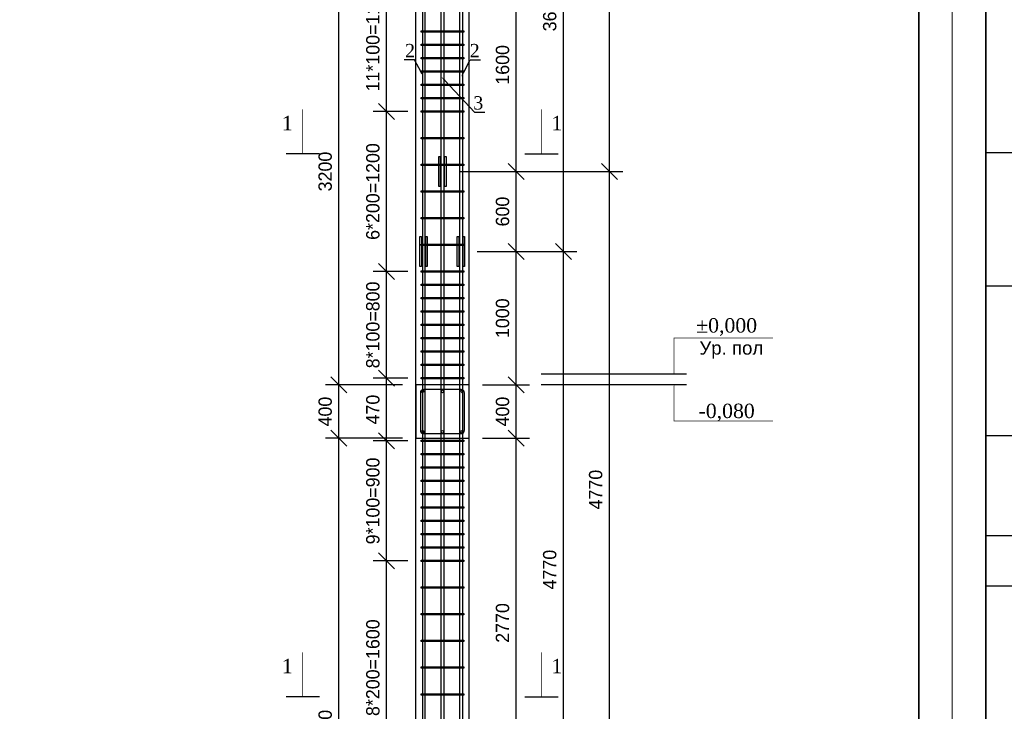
# Model space of a CAD drawing. Header units: millimetres. Extents: x -33345 to 4712671, y -3392 to 121473.
# Tile 456 of 656: x 2321066 to 2335831, y 55120 to 65492. Entities that reach past the tile are written whole.
import ezdxf
from ezdxf import colors
from ezdxf.entities.mleader import LeaderData, LeaderLine
from ezdxf.math import Vec2, Vec3

# ---------------------------------------------------------------- set-up
doc = ezdxf.new("R2010")
doc.units = ezdxf.units.MM
doc.layers.add('ACO-текст', color=7, linetype='Continuous', lineweight=20)
doc.styles.add('ISO', font='isocpeui.ttf')
doc.styles.add('ISOCTEUR', font='isocpeui.ttf')
doc.styles.add('RUSS', font='RUSS.shx', dxfattribs={"width": 0.8, "oblique": 15, "height": 250})
doc.styles.add('simp 0', font='isocpeui.ttf')
doc.styles.add('SIMPLEX350', font='times.ttf', dxfattribs={"height": 350})
doc.styles.get("Standard").update_dxf_attribs({"font": 'arial.ttf'})
doc.styles.add('WMF-Times New Roman2', font='times.ttf')
doc.styles.add('X-U-RW-01$0$StyleROMANS', font='GOTHIC.TTF')
doc.dimstyles.new('ISO-100', dxfattribs={"dimtxt": 200, "dimasz": 120, "dimexe": 100, "dimexo": 100, "dimgap": 50, "dimtad": 1, "dimdec": 0, "dimtxsty": 'ISOCTEUR', "dimblk": 'OBLIQUE', "dimcen": 0, "dimdle": 100, "dimclrd": 256, "dimadec": 0, "dimazin": 0, "dimtfac": 1, "dimtdec": 0, "dimtmove": 0, "dimatfit": 3, "dimfxl": 1, "dimarcsym": 0})

# ---------------------------------------------------------------- blocks, each defined once
blk = doc.blocks.new('Qwet')
at = {"lineweight": 20}
blk.add_lwpolyline([(350715, -737612), (410115, -737612), (410115, -695612), (350715, -695612)], close=True, dxfattribs=at)
at = {"lineweight": 35}
blk.add_lwpolyline([(352715, -737112), (409615, -737112), (409615, -696112), (352715, -696112)], close=True, dxfattribs=at)
blk = doc.blocks.new('_Oblique')
at = {"color": 0, "linetype": 'ByBlock', "lineweight": -2}
blk.add_line((-0.5, -0.5), (0.5, 0.5), dxfattribs=at)
blk = doc.blocks.new('*D508')
at = {"lineweight": -2, "transparency": 16777216}
blk.add_line((2201687.7, 1405219.5), (2201687.7, 1408189.4), dxfattribs=at)
at = {"color": 0, "lineweight": -2, "transparency": 16777216}
for p, q in [((2201433.6, 1408089.4), (2201787.7, 1408089.4)), ((2201433.6, 1405319.5), (2201787.7, 1405319.5))]:
    blk.add_line(p, q, dxfattribs=at)
at = {"layer": 'Defpoints', "color": 0, "lineweight": 0, "transparency": 16777216}
for p in [(2201333.6, 1408089.4), (2201687.7, 1408089.4), (2201333.6, 1405319.5)]:
    blk.add_point(p, dxfattribs=at)
at = {"lineweight": -2, "transparency": 16777216, "xscale": 120, "yscale": 120, "zscale": 120}
for p, rotation in [((2201687.7, 1408089.4), 90), ((2201687.7, 1405319.5), 270)]:
    blk.add_blockref('_Oblique', p, dxfattribs=dict(at, rotation=rotation))
at = {"color": 0, "transparency": 16777216, "insert": (2201585.2, 1406704.5), "char_height": 100, "attachment_point": 5, "rotation": 90, "style": 'X-U-RW-01$0$StyleROMANS'}
blk.add_mtext('2770', dxfattribs=at)
blk = doc.blocks.new('*D509')
at = {"lineweight": -2, "transparency": 16777216}
blk.add_line((2201687.7, 1409389.4), (2201687.7, 1410189.4), dxfattribs=at)
at = {"color": 0, "lineweight": -2, "transparency": 16777216}
for p, q in [((2201433.6, 1410089.4), (2201787.7, 1410089.4)), ((2201394.5, 1409489.4), (2201787.7, 1409489.4))]:
    blk.add_line(p, q, dxfattribs=at)
at = {"layer": 'Defpoints', "color": 0, "lineweight": 0, "transparency": 16777216}
for p in [(2201333.6, 1410089.4), (2201687.7, 1410089.4), (2201294.5, 1409489.4)]:
    blk.add_point(p, dxfattribs=at)
at = {"lineweight": -2, "transparency": 16777216, "xscale": 120, "yscale": 120, "zscale": 120}
for p, rotation in [((2201687.7, 1410089.4), 90), ((2201687.7, 1409489.4), 270)]:
    blk.add_blockref('_Oblique', p, dxfattribs=dict(at, rotation=rotation))
at = {"color": 0, "transparency": 16777216, "insert": (2201585.2, 1409789.4), "char_height": 100, "attachment_point": 5, "rotation": 90, "style": 'X-U-RW-01$0$StyleROMANS'}
blk.add_mtext('600', dxfattribs=at)
blk = doc.blocks.new('*D510')
at = {"lineweight": -2, "transparency": 16777216}
blk.add_line((2201687.7, 1409989.4), (2201687.7, 1411789.3), dxfattribs=at)
at = {"color": 0, "lineweight": -2, "transparency": 16777216}
for p, q in [((2201595.7, 1411689.3), (2201787.7, 1411689.3)), ((2201433.6, 1410089.4), (2201787.7, 1410089.4))]:
    blk.add_line(p, q, dxfattribs=at)
at = {"layer": 'Defpoints', "color": 0, "lineweight": 0, "transparency": 16777216}
for p in [(2201495.7, 1411689.3), (2201687.7, 1411689.3), (2201333.6, 1410089.4)]:
    blk.add_point(p, dxfattribs=at)
at = {"lineweight": -2, "transparency": 16777216, "xscale": 120, "yscale": 120, "zscale": 120}
for p, rotation in [((2201687.7, 1411689.3), 90), ((2201687.7, 1410089.4), 270)]:
    blk.add_blockref('_Oblique', p, dxfattribs=dict(at, rotation=rotation))
at = {"color": 0, "transparency": 16777216, "insert": (2201585.2, 1410889.3), "char_height": 100, "attachment_point": 5, "rotation": 90, "style": 'X-U-RW-01$0$StyleROMANS'}
blk.add_mtext('1600', dxfattribs=at)
blk = doc.blocks.new('*D511')
at = {"lineweight": -2, "transparency": 16777216}
blk.add_line((2200357.9, 1403619.4), (2200357.9, 1408189.4), dxfattribs=at)
at = {"color": 0, "lineweight": -2, "transparency": 16777216}
for p, q in [((2200833.6, 1408089.4), (2200257.9, 1408089.4)), ((2200533.6, 1403719.4), (2200257.9, 1403719.4))]:
    blk.add_line(p, q, dxfattribs=at)
at = {"layer": 'Defpoints', "color": 0, "lineweight": 0, "transparency": 16777216}
for p in [(2200357.9, 1408089.4), (2200933.6, 1408089.4), (2200633.6, 1403719.4)]:
    blk.add_point(p, dxfattribs=at)
at = {"lineweight": -2, "transparency": 16777216, "xscale": 120, "yscale": 120, "zscale": 120}
for p, rotation in [((2200357.9, 1408089.4), 90), ((2200357.9, 1403719.4), 270)]:
    blk.add_blockref('_Oblique', p, dxfattribs=dict(at, rotation=rotation))
at = {"color": 0, "transparency": 16777216, "insert": (2200255.4, 1405904.4), "char_height": 100, "attachment_point": 5, "rotation": 90, "style": 'X-U-RW-01$0$StyleROMANS'}
blk.add_mtext('4370', dxfattribs=at)
blk = doc.blocks.new('*D512')
at = {"lineweight": -2, "transparency": 16777216}
blk.add_line((2200357.9, 1407989.4), (2200357.9, 1408589.4), dxfattribs=at)
at = {"color": 0, "lineweight": -2, "transparency": 16777216}
for p, q in [((2200833.6, 1408489.4), (2200257.9, 1408489.4)), ((2200833.6, 1408089.4), (2200257.9, 1408089.4))]:
    blk.add_line(p, q, dxfattribs=at)
at = {"layer": 'Defpoints', "color": 0, "lineweight": 0, "transparency": 16777216}
for p in [(2200357.9, 1408489.4), (2200933.6, 1408489.4), (2200933.6, 1408089.4)]:
    blk.add_point(p, dxfattribs=at)
at = {"lineweight": -2, "transparency": 16777216, "xscale": 120, "yscale": 120, "zscale": 120}
for p, rotation in [((2200357.9, 1408489.4), 90), ((2200357.9, 1408089.4), 270)]:
    blk.add_blockref('_Oblique', p, dxfattribs=dict(at, rotation=rotation))
at = {"color": 0, "transparency": 16777216, "insert": (2200255.4, 1408289.4), "char_height": 100, "attachment_point": 5, "rotation": 90, "style": 'X-U-RW-01$0$StyleROMANS'}
blk.add_mtext('400', dxfattribs=at)
blk = doc.blocks.new('*D513')
at = {"lineweight": -2, "transparency": 16777216}
blk.add_line((2200357.9, 1408389.4), (2200357.9, 1411789.4), dxfattribs=at)
at = {"color": 0, "lineweight": -2, "transparency": 16777216}
for p, q in [((2200833.6, 1411689.4), (2200257.9, 1411689.4)), ((2200833.6, 1408489.4), (2200257.9, 1408489.4))]:
    blk.add_line(p, q, dxfattribs=at)
at = {"layer": 'Defpoints', "color": 0, "lineweight": 0, "transparency": 16777216}
for p in [(2200357.9, 1411689.4), (2200933.6, 1411689.4), (2200933.6, 1408489.4)]:
    blk.add_point(p, dxfattribs=at)
at = {"lineweight": -2, "transparency": 16777216, "xscale": 120, "yscale": 120, "zscale": 120}
for p, rotation in [((2200357.9, 1411689.4), 90), ((2200357.9, 1408489.4), 270)]:
    blk.add_blockref('_Oblique', p, dxfattribs=dict(at, rotation=rotation))
at = {"color": 0, "transparency": 16777216, "insert": (2200255.4, 1410089.4), "char_height": 100, "attachment_point": 5, "rotation": 90, "style": 'X-U-RW-01$0$StyleROMANS'}
blk.add_mtext('3200', dxfattribs=at)
blk = doc.blocks.new('*D289')
at = {"lineweight": -2, "transparency": 16777216}
blk.add_line((2200715.4, 1405469.4), (2200715.4, 1407269.4), dxfattribs=at)
at = {"color": 0, "lineweight": -2, "transparency": 16777216}
for p, q in [((2200873.6, 1407169.4), (2200615.4, 1407169.4)), ((2200873.6, 1405569.4), (2200615.4, 1405569.4))]:
    blk.add_line(p, q, dxfattribs=at)
at = {"layer": 'Defpoints', "color": 0, "lineweight": 30, "transparency": 16777216}
for p in [(2200715.4, 1407169.4), (2200973.6, 1407169.4), (2200973.6, 1405569.4)]:
    blk.add_point(p, dxfattribs=at)
at = {"lineweight": -2, "transparency": 16777216, "xscale": 120, "yscale": 120, "zscale": 120}
for p, rotation in [((2200715.4, 1407169.4), 90), ((2200715.4, 1405569.4), 270)]:
    blk.add_blockref('_Oblique', p, dxfattribs=dict(at, rotation=rotation))
at = {"color": 0, "transparency": 16777216, "insert": (2200612.9, 1406369.4), "char_height": 100, "attachment_point": 5, "rotation": 90, "style": 'X-U-RW-01$0$StyleROMANS'}
blk.add_mtext('8*200=1600', dxfattribs=at)
blk = doc.blocks.new('*D290')
at = {"lineweight": -2, "transparency": 16777216}
blk.add_line((2200715.4, 1407069.4), (2200715.4, 1408169.4), dxfattribs=at)
at = {"color": 0, "lineweight": -2, "transparency": 16777216}
for p, q in [((2200873.6, 1408069.4), (2200615.4, 1408069.4)), ((2200873.6, 1407169.4), (2200615.4, 1407169.4))]:
    blk.add_line(p, q, dxfattribs=at)
at = {"layer": 'Defpoints', "color": 0, "lineweight": 30, "transparency": 16777216}
for p in [(2200715.4, 1408069.4), (2200973.6, 1408069.4), (2200973.6, 1407169.4)]:
    blk.add_point(p, dxfattribs=at)
at = {"lineweight": -2, "transparency": 16777216, "xscale": 120, "yscale": 120, "zscale": 120}
for p, rotation in [((2200715.4, 1408069.4), 90), ((2200715.4, 1407169.4), 270)]:
    blk.add_blockref('_Oblique', p, dxfattribs=dict(at, rotation=rotation))
at = {"color": 0, "transparency": 16777216, "insert": (2200612.9, 1407619.4), "char_height": 100, "attachment_point": 5, "rotation": 90, "style": 'X-U-RW-01$0$StyleROMANS'}
blk.add_mtext('9*100=900', dxfattribs=at)
blk = doc.blocks.new('*D522')
at = {"lineweight": -2, "transparency": 16777216}
blk.add_line((2201687.7, 1407989.4), (2201687.7, 1408589.4), dxfattribs=at)
at = {"color": 0, "lineweight": -2, "transparency": 16777216}
for p, q in [((2201433.6, 1408489.4), (2201787.7, 1408489.4)), ((2201433.6, 1408089.4), (2201787.7, 1408089.4))]:
    blk.add_line(p, q, dxfattribs=at)
at = {"layer": 'Defpoints', "color": 0, "lineweight": 0, "transparency": 16777216}
for p in [(2201333.6, 1408489.4), (2201687.7, 1408489.4), (2201333.6, 1408089.4)]:
    blk.add_point(p, dxfattribs=at)
at = {"lineweight": -2, "transparency": 16777216, "xscale": 120, "yscale": 120, "zscale": 120}
for p, rotation in [((2201687.7, 1408489.4), 90), ((2201687.7, 1408089.4), 270)]:
    blk.add_blockref('_Oblique', p, dxfattribs=dict(at, rotation=rotation))
at = {"color": 0, "transparency": 16777216, "insert": (2201585.2, 1408289.4), "char_height": 100, "attachment_point": 5, "rotation": 90, "style": 'X-U-RW-01$0$StyleROMANS'}
blk.add_mtext('400', dxfattribs=at)
blk = doc.blocks.new('*D523')
at = {"lineweight": -2, "transparency": 16777216}
blk.add_line((2201687.7, 1408389.4), (2201687.7, 1409589.4), dxfattribs=at)
at = {"color": 0, "lineweight": -2, "transparency": 16777216}
for p, q in [((2201433.6, 1409489.4), (2201787.7, 1409489.4)), ((2201433.6, 1408489.4), (2201787.7, 1408489.4))]:
    blk.add_line(p, q, dxfattribs=at)
at = {"layer": 'Defpoints', "color": 0, "lineweight": 0, "transparency": 16777216}
for p in [(2201333.6, 1409489.4), (2201687.7, 1409489.4), (2201333.6, 1408489.4)]:
    blk.add_point(p, dxfattribs=at)
at = {"lineweight": -2, "transparency": 16777216, "xscale": 120, "yscale": 120, "zscale": 120}
for p, rotation in [((2201687.7, 1409489.4), 90), ((2201687.7, 1408489.4), 270)]:
    blk.add_blockref('_Oblique', p, dxfattribs=dict(at, rotation=rotation))
at = {"color": 0, "transparency": 16777216, "insert": (2201585.2, 1408989.4), "char_height": 100, "attachment_point": 5, "rotation": 90, "style": 'X-U-RW-01$0$StyleROMANS'}
blk.add_mtext('1000', dxfattribs=at)
blk = doc.blocks.new('*D524')
at = {"lineweight": -2, "transparency": 16777216}
blk.add_line((2200715.4, 1407969.4), (2200715.4, 1408639.4), dxfattribs=at)
at = {"color": 0, "lineweight": -2, "transparency": 16777216}
for p, q in [((2200873.6, 1408539.4), (2200615.4, 1408539.4)), ((2200873.6, 1408069.4), (2200615.4, 1408069.4))]:
    blk.add_line(p, q, dxfattribs=at)
at = {"layer": 'Defpoints', "color": 0, "lineweight": 0, "transparency": 16777216}
for p in [(2200715.4, 1408539.4), (2200973.6, 1408539.4), (2200973.6, 1408069.4)]:
    blk.add_point(p, dxfattribs=at)
at = {"lineweight": -2, "transparency": 16777216, "xscale": 120, "yscale": 120, "zscale": 120}
for p, rotation in [((2200715.4, 1408539.4), 90), ((2200715.4, 1408069.4), 270)]:
    blk.add_blockref('_Oblique', p, dxfattribs=dict(at, rotation=rotation))
at = {"color": 0, "transparency": 16777216, "insert": (2200612.9, 1408304.4), "char_height": 100, "attachment_point": 5, "rotation": 90, "style": 'X-U-RW-01$0$StyleROMANS'}
blk.add_mtext('470', dxfattribs=at)
blk = doc.blocks.new('*D291')
at = {"lineweight": -2, "transparency": 16777216}
blk.add_line((2200715.4, 1408439.4), (2200715.4, 1409439.4), dxfattribs=at)
at = {"color": 0, "lineweight": -2, "transparency": 16777216}
for p, q in [((2200873.6, 1409339.4), (2200615.4, 1409339.4)), ((2200873.6, 1408539.4), (2200615.4, 1408539.4))]:
    blk.add_line(p, q, dxfattribs=at)
at = {"layer": 'Defpoints', "color": 0, "lineweight": 30, "transparency": 16777216}
for p in [(2200715.4, 1409339.4), (2200973.6, 1409339.4), (2200973.6, 1408539.4)]:
    blk.add_point(p, dxfattribs=at)
at = {"lineweight": -2, "transparency": 16777216, "xscale": 120, "yscale": 120, "zscale": 120}
for p, rotation in [((2200715.4, 1409339.4), 90), ((2200715.4, 1408539.4), 270)]:
    blk.add_blockref('_Oblique', p, dxfattribs=dict(at, rotation=rotation))
at = {"color": 0, "transparency": 16777216, "insert": (2200612.9, 1408939.4), "char_height": 100, "attachment_point": 5, "rotation": 90, "style": 'X-U-RW-01$0$StyleROMANS'}
blk.add_mtext('8*100=800', dxfattribs=at)
blk = doc.blocks.new('*D292')
at = {"lineweight": -2, "transparency": 16777216}
blk.add_line((2200715.4, 1409239.4), (2200715.4, 1410639.5), dxfattribs=at)
at = {"color": 0, "lineweight": -2, "transparency": 16777216}
for p, q in [((2200873.6, 1410539.5), (2200615.4, 1410539.5)), ((2200873.6, 1409339.4), (2200615.4, 1409339.4))]:
    blk.add_line(p, q, dxfattribs=at)
at = {"layer": 'Defpoints', "color": 0, "lineweight": 30, "transparency": 16777216}
for p in [(2200715.4, 1410539.5), (2200973.6, 1410539.5), (2200973.6, 1409339.4)]:
    blk.add_point(p, dxfattribs=at)
at = {"lineweight": -2, "transparency": 16777216, "xscale": 120, "yscale": 120, "zscale": 120}
for p, rotation in [((2200715.4, 1410539.5), 90), ((2200715.4, 1409339.4), 270)]:
    blk.add_blockref('_Oblique', p, dxfattribs=dict(at, rotation=rotation))
at = {"color": 0, "transparency": 16777216, "insert": (2200612.9, 1409939.5), "char_height": 100, "attachment_point": 5, "rotation": 90, "style": 'X-U-RW-01$0$StyleROMANS'}
blk.add_mtext('6*200=1200', dxfattribs=at)
blk = doc.blocks.new('*D525')
at = {"lineweight": -2, "transparency": 16777216}
blk.add_line((2200715.4, 1410439.5), (2200715.4, 1411739.4), dxfattribs=at)
at = {"color": 0, "lineweight": -2, "transparency": 16777216}
for p, q in [((2200833.6, 1411639.4), (2200615.4, 1411639.4)), ((2200873.6, 1410539.5), (2200615.4, 1410539.5))]:
    blk.add_line(p, q, dxfattribs=at)
at = {"layer": 'Defpoints', "color": 0, "lineweight": 0, "transparency": 16777216}
for p in [(2200715.4, 1411639.4), (2200933.6, 1411639.4), (2200973.6, 1410539.5)]:
    blk.add_point(p, dxfattribs=at)
at = {"lineweight": -2, "transparency": 16777216, "xscale": 120, "yscale": 120, "zscale": 120}
for p, rotation in [((2200715.4, 1411639.4), 90), ((2200715.4, 1410539.5), 270)]:
    blk.add_blockref('_Oblique', p, dxfattribs=dict(at, rotation=rotation))
at = {"color": 0, "transparency": 16777216, "insert": (2200612.9, 1411089.5), "char_height": 100, "attachment_point": 5, "rotation": 90, "style": 'X-U-RW-01$0$StyleROMANS'}
blk.add_mtext('11*100=1100', dxfattribs=at)
blk = doc.blocks.new('*D565')
at = {"lineweight": -2, "transparency": 16777216}
blk.add_line((2202041.5, 1404619.5), (2202041.5, 1409589.4), dxfattribs=at)
at = {"color": 0, "lineweight": -2, "transparency": 16777216}
for p, q in [((2201400, 1409489.4), (2202141.5, 1409489.4)), ((2201833.6, 1404719.5), (2202141.5, 1404719.5))]:
    blk.add_line(p, q, dxfattribs=at)
at = {"layer": 'Defpoints', "color": 0, "lineweight": 0, "transparency": 16777216}
for p in [(2201300, 1409489.4), (2202041.5, 1409489.4), (2201733.6, 1404719.5)]:
    blk.add_point(p, dxfattribs=at)
at = {"lineweight": -2, "transparency": 16777216, "xscale": 120, "yscale": 120, "zscale": 120}
for p, rotation in [((2202041.5, 1409489.4), 90), ((2202041.5, 1404719.5), 270)]:
    blk.add_blockref('_Oblique', p, dxfattribs=dict(at, rotation=rotation))
at = {"color": 0, "transparency": 16777216, "insert": (2201939, 1407104.5), "char_height": 100, "attachment_point": 5, "rotation": 90, "style": 'X-U-RW-01$0$StyleROMANS'}
blk.add_mtext('4770', dxfattribs=at)
blk = doc.blocks.new('*D566')
at = {"lineweight": -2, "transparency": 16777216}
blk.add_line((2202386.1, 1405219.5), (2202386.1, 1410189.4), dxfattribs=at)
at = {"color": 0, "lineweight": -2, "transparency": 16777216}
for p, q in [((2201261.4, 1410089.4), (2202486.1, 1410089.4)), ((2202178.1, 1405319.5), (2202486.1, 1405319.5))]:
    blk.add_line(p, q, dxfattribs=at)
at = {"layer": 'Defpoints', "color": 0, "lineweight": 0, "transparency": 16777216}
for p in [(2201161.4, 1410089.4), (2202386.1, 1410089.4), (2202078.1, 1405319.5)]:
    blk.add_point(p, dxfattribs=at)
at = {"lineweight": -2, "transparency": 16777216, "xscale": 120, "yscale": 120, "zscale": 120}
for p, rotation in [((2202386.1, 1410089.4), 90), ((2202386.1, 1405319.5), 270)]:
    blk.add_blockref('_Oblique', p, dxfattribs=dict(at, rotation=rotation))
at = {"color": 0, "transparency": 16777216, "insert": (2202283.5, 1407704.5), "char_height": 100, "attachment_point": 5, "rotation": 90, "style": 'X-U-RW-01$0$StyleROMANS'}
blk.add_mtext('4770', dxfattribs=at)
blk = doc.blocks.new('*D567')
at = {"lineweight": -2, "transparency": 16777216}
blk.add_line((2202041.5, 1409389.4), (2202041.5, 1413189.4), dxfattribs=at)
at = {"color": 0, "lineweight": -2, "transparency": 16777216}
for p, q in [((2201586, 1413089.4), (2202141.5, 1413089.4)), ((2201833.6, 1409489.4), (2202141.5, 1409489.4))]:
    blk.add_line(p, q, dxfattribs=at)
at = {"layer": 'Defpoints', "color": 0, "lineweight": 0, "transparency": 16777216}
for p in [(2201486, 1413089.4), (2202041.5, 1413089.4), (2201733.6, 1409489.4)]:
    blk.add_point(p, dxfattribs=at)
at = {"lineweight": -2, "transparency": 16777216, "xscale": 120, "yscale": 120, "zscale": 120}
for p, rotation in [((2202041.5, 1413089.4), 90), ((2202041.5, 1409489.4), 270)]:
    blk.add_blockref('_Oblique', p, dxfattribs=dict(at, rotation=rotation))
at = {"color": 0, "transparency": 16777216, "insert": (2201939, 1411289.4), "char_height": 100, "attachment_point": 5, "rotation": 90, "style": 'X-U-RW-01$0$StyleROMANS'}
blk.add_mtext('3600', dxfattribs=at)
blk = doc.blocks.new('*D568')
at = {"lineweight": -2, "transparency": 16777216}
blk.add_line((2202386.1, 1409989.4), (2202386.1, 1413789.4), dxfattribs=at)
at = {"color": 0, "lineweight": -2, "transparency": 16777216}
for p, q in [((2201261.4, 1413689.4), (2202486.1, 1413689.4)), ((2202178.1, 1410089.4), (2202486.1, 1410089.4))]:
    blk.add_line(p, q, dxfattribs=at)
at = {"layer": 'Defpoints', "color": 0, "lineweight": 0, "transparency": 16777216}
for p in [(2201161.4, 1413689.4), (2202386.1, 1413689.4), (2202078.1, 1410089.4)]:
    blk.add_point(p, dxfattribs=at)
at = {"lineweight": -2, "transparency": 16777216, "xscale": 120, "yscale": 120, "zscale": 120}
for p, rotation in [((2202386.1, 1413689.4), 90), ((2202386.1, 1410089.4), 270)]:
    blk.add_blockref('_Oblique', p, dxfattribs=dict(at, rotation=rotation))
at = {"color": 0, "transparency": 16777216, "insert": (2202283.5, 1411889.4), "char_height": 100, "attachment_point": 5, "rotation": 90, "style": 'X-U-RW-01$0$StyleROMANS'}
blk.add_mtext('3600', dxfattribs=at)
blk = doc.blocks.new('medgor')
at = {"ltscale": 25}
for p, q in [((-44011134, 22929075), (-44011134, 22934575)), ((-44009134, 22929075), (-44009134, 22934575)), ((-44006889, 22929075), (-44006889, 22934575)), ((-44005389, 22929075), (-44005389, 22934575)), ((-44004634, 22929075), (-44004634, 22934575))]:
    blk.add_line(p, q, dxfattribs=at)
blk.add_lwpolyline([(-44011134, 22934575), (-43992634, 22934575), (-43992634, 22929075), (-44011134, 22929075)], close=True, dxfattribs=at)
blk = doc.blocks.new('уппкпы')
at = {"color": 106}
for p, q in [((2200933.6, 1403729.7), (2200933.6, 1427189.4)), ((2201333.6, 1403729.7), (2201333.6, 1427189.4))]:
    blk.add_line(p, q, dxfattribs=at)
at = {"color": 106, "lineweight": 30}
for p, q in [((2200212.2, 1410221.7), (2199962.2, 1410221.7)), ((2201751, 1410221.7), (2202001, 1410221.7)), ((2202964.8, 1408569.4), (2201873.4, 1408569.4)), ((2202964.8, 1408489.4), (2201873.4, 1408489.4)), ((2200212.2, 1406150.4), (2199962.2, 1406150.4)), ((2201751, 1406150.4), (2202001, 1406150.4))]:
    blk.add_line(p, q, dxfattribs=at)
for points in [[(2200983.6, 1427189.4), (2200983.6, 1403229.7), (2200568.4, 1403229.7), (2200620.1, 1403209.7), (2200983.6, 1403209.7, 0.414214), (2201003.6, 1403229.7), (2201003.6, 1427189.4)], [(2201283.6, 1427189.4), (2201283.6, 1403229.7), (2201698.7, 1403229.7), (2201647.1, 1403209.7), (2201283.6, 1403209.7, -0.414214), (2201263.6, 1403229.7), (2201263.6, 1427189.4)]]:
    blk.add_lwpolyline(points, format="xyb")
for points in [[(2201124.8, 1403209.7), (2201124.8, 1420289.4)], [(2201144.8, 1420289.4), (2201144.8, 1403209.7)]]:
    blk.add_lwpolyline(points)
for points in [[(2200973.6, 1411144.4), (2201293.6, 1411144.4), (2201293.6, 1411134.4), (2200973.6, 1411134.4)], [(2200973.6, 1411044.4), (2201293.6, 1411044.4), (2201293.6, 1411034.4), (2200973.6, 1411034.4)], [(2200973.6, 1410944.4), (2201293.6, 1410944.4), (2201293.6, 1410934.4), (2200973.6, 1410934.4)], [(2200973.6, 1410844.4), (2201293.6, 1410844.4), (2201293.6, 1410834.4), (2200973.6, 1410834.4)], [(2200973.6, 1410744.4), (2201293.6, 1410744.4), (2201293.6, 1410734.4), (2200973.6, 1410734.4)], [(2200973.6, 1410644.4), (2201293.6, 1410644.4), (2201293.6, 1410634.4), (2200973.6, 1410634.4)], [(2200973.6, 1410544.4), (2201293.6, 1410544.4), (2201293.6, 1410534.4), (2200973.6, 1410534.4)], [(2200973.6, 1410344.4), (2201293.6, 1410344.4), (2201293.6, 1410334.4), (2200973.6, 1410334.4)], [(2200973.6, 1410144.4), (2201293.6, 1410144.4), (2201293.6, 1410134.4), (2200973.6, 1410134.4)], [(2200973.6, 1409944.4), (2201293.6, 1409944.4), (2201293.6, 1409934.4), (2200973.6, 1409934.4)], [(2200973.6, 1409744.4), (2201293.6, 1409744.4), (2201293.6, 1409734.4), (2200973.6, 1409734.4)], [(2200973.6, 1409544.4), (2201293.6, 1409544.4), (2201293.6, 1409534.4), (2200973.6, 1409534.4)], [(2200973.6, 1409344.4), (2201293.6, 1409344.4), (2201293.6, 1409334.4), (2200973.6, 1409334.4)], [(2200973.6, 1409244.4), (2201293.6, 1409244.4), (2201293.6, 1409234.4), (2200973.6, 1409234.4)], [(2200973.6, 1409144.4), (2201293.6, 1409144.4), (2201293.6, 1409134.4), (2200973.6, 1409134.4)], [(2200973.6, 1409044.4), (2201293.6, 1409044.4), (2201293.6, 1409034.4), (2200973.6, 1409034.4)], [(2200973.6, 1408944.4), (2201293.6, 1408944.4), (2201293.6, 1408934.4), (2200973.6, 1408934.4)], [(2200973.6, 1408844.4), (2201293.6, 1408844.4), (2201293.6, 1408834.4), (2200973.6, 1408834.4)], [(2200973.6, 1408744.4), (2201293.6, 1408744.4), (2201293.6, 1408734.4), (2200973.6, 1408734.4)], [(2200973.6, 1408644.4), (2201293.6, 1408644.4), (2201293.6, 1408634.4), (2200973.6, 1408634.4)], [(2200973.6, 1408544.4), (2201293.6, 1408544.4), (2201293.6, 1408534.4), (2200973.6, 1408534.4)], [(2200973.6, 1408074.4), (2201293.6, 1408074.4), (2201293.6, 1408064.4), (2200973.6, 1408064.4)], [(2200973.6, 1407974.4), (2201293.6, 1407974.4), (2201293.6, 1407964.4), (2200973.6, 1407964.4)], [(2200973.6, 1407874.4), (2201293.6, 1407874.4), (2201293.6, 1407864.4), (2200973.6, 1407864.4)], [(2200973.6, 1407774.4), (2201293.6, 1407774.4), (2201293.6, 1407764.4), (2200973.6, 1407764.4)], [(2200973.6, 1407674.4), (2201293.6, 1407674.4), (2201293.6, 1407664.4), (2200973.6, 1407664.4)], [(2200973.6, 1407574.4), (2201293.6, 1407574.4), (2201293.6, 1407564.4), (2200973.6, 1407564.4)], [(2200973.6, 1407474.4), (2201293.6, 1407474.4), (2201293.6, 1407464.4), (2200973.6, 1407464.4)], [(2200973.6, 1407374.4), (2201293.6, 1407374.4), (2201293.6, 1407364.4), (2200973.6, 1407364.4)], [(2200973.6, 1407274.4), (2201293.6, 1407274.4), (2201293.6, 1407264.4), (2200973.6, 1407264.4)], [(2200973.6, 1407174.4), (2201293.6, 1407174.4), (2201293.6, 1407164.4), (2200973.6, 1407164.4)], [(2200973.6, 1406974.4), (2201293.6, 1406974.4), (2201293.6, 1406964.4), (2200973.6, 1406964.4)], [(2200973.6, 1406774.4), (2201293.6, 1406774.4), (2201293.6, 1406764.4), (2200973.6, 1406764.4)], [(2200973.6, 1406574.4), (2201293.6, 1406574.4), (2201293.6, 1406564.4), (2200973.6, 1406564.4)], [(2200973.6, 1406374.4), (2201293.6, 1406374.4), (2201293.6, 1406364.4), (2200973.6, 1406364.4)], [(2200973.6, 1406174.4), (2201293.6, 1406174.4), (2201293.6, 1406164.4), (2200973.6, 1406164.4)]]:
    blk.add_lwpolyline(points, close=True)
at = {"color": 106}
for points in [[(2200087.2, 1410221.7, 0, 81, 0), (2200087.2, 1410331.7, 5.4, 5.4, 0), (2200087.2, 1410555.9, 5.4, 5.4, 0)], [(2201876, 1410221.7, 0, 81, 0), (2201876, 1410331.7, 5.4, 5.4, 0), (2201876, 1410555.9, 5.4, 5.4, 0)], [(2202870.9, 1408569.4, 0, 81, 0), (2202870.9, 1408679.4, 5.4, 5.4, 0), (2202870.9, 1408840.8, 5.4, 5.4, 0), (2203613.4, 1408840.8, 5.4, 5.4, 0)], [(2202870.9, 1408489.4, 0, 81, 0), (2202870.9, 1408379.4, 5.4, 5.4, 0), (2202870.9, 1408218, 5.4, 5.4, 0), (2203613.4, 1408218, 5.4, 5.4, 0)], [(2200087.2, 1406150.4, 0, 81, 0), (2200087.2, 1406260.4, 5.4, 5.4, 0), (2200087.2, 1406484.6, 5.4, 5.4, 0)], [(2201876, 1406150.4, 0, 81, 0), (2201876, 1406260.4, 5.4, 5.4, 0), (2201876, 1406484.6, 5.4, 5.4, 0)]]:
    blk.add_lwpolyline(points, format="xyseb", dxfattribs=at)
at = {"color": 106, "lineweight": 30}
for points in [[(2201106.5, 1410201.4), (2201117.6, 1410201.4), (2201117.6, 1409977.4), (2201106.5, 1409977.4)], [(2201150.4, 1410201.4), (2201161.4, 1410201.4), (2201161.4, 1409977.4), (2201150.4, 1409977.4)], [(2200965.1, 1409601.4), (2200976.1, 1409601.4), (2200976.1, 1409377.4), (2200965.1, 1409377.4)], [(2201009, 1409601.4), (2201020, 1409601.4), (2201020, 1409377.4), (2201009, 1409377.4)], [(2201245.1, 1409601.4), (2201256.1, 1409601.4), (2201256.1, 1409377.4), (2201245.1, 1409377.4)], [(2201289, 1409601.4), (2201300, 1409601.4), (2201300, 1409377.4), (2201289, 1409377.4)], [(2201333.6, 1408489.4), (2200933.6, 1408489.4), (2200933.6, 1408089.4), (2201333.6, 1408089.4)]]:
    blk.add_lwpolyline(points, close=True, dxfattribs=at)
at = {"color": 222, "true_color": 0xde218f}
blk.add_lwpolyline([(2201298.6, 1408429.4, 0.414214), (2201273.6, 1408454.4), (2200993.6, 1408454.4, 0.414214), (2200968.6, 1408429.4), (2200968.6, 1408149.4, 0.414214), (2200993.6, 1408124.4), (2201273.6, 1408124.4, 0.414214), (2201298.6, 1408149.4)], format="xyb", close=True, dxfattribs=at)
at = {"color": 106, "lineweight": 30}
for centre in [(2200984.8, 1408441), (2201133.6, 1408441), (2201283.3, 1408441), (2200984.8, 1408137.8), (2201133.6, 1408137.8), (2201283.3, 1408137.8)]:
    blk.add_circle(centre, 10, dxfattribs=at)
at = {"color": 106, "char_height": 108, "attachment_point": 5, "style": 'WMF-Times New Roman2'}
for s, insert in [('1', (2199970.9, 1410452.9)), ('1', (2201992.3, 1410452.9)), ('%%P0{\\fTimes New Roman|b0|i0|c238|p18;,}000', (2203265.3, 1408923.1)), ('-0{\\fTimes New Roman|b0|i0|c238|p18;,}080', (2203265.3, 1408282)), ('1', (2199970.9, 1406381.6)), ('1', (2201992.3, 1406381.6))]:
    blk.add_mtext(s, dxfattribs=dict(at, insert=insert))
at = {"color": 106, "lineweight": 30, "insert": (2203300.5, 1408751.5), "char_height": 100, "attachment_point": 5}
blk.add_mtext('{\\fArial|b0|i0|c204|p34;Ур\\fArial|b0|i0|c0|p34;.\\fArial|b0|i0|c204|p34; пол}', dxfattribs=at)
at = {"color": 106}
for base, p1, p2, override, picture, middle in [((2202386.1, 1413689.4), (2202078.1, 1410089.4), (2201161.4, 1413689.4), {"dimtxt": 100, "dimtxsty": 'X-U-RW-01$0$StyleROMANS', "dimtmove": 1}, '*D568', (2202283.5, 1411889.4)), ((2202041.5, 1413089.4), (2201733.6, 1409489.4), (2201486, 1413089.4), {"dimtxt": 100, "dimtxsty": 'X-U-RW-01$0$StyleROMANS', "dimtmove": 1}, '*D567', (2201939, 1411289.4)), ((2200357.9, 1411689.4), (2200933.6, 1408489.4), (2200933.6, 1411689.4), {"dimtxt": 100, "dimtxsty": 'X-U-RW-01$0$StyleROMANS', "dimtmove": 1}, '*D513', (2200255.4, 1410089.4)), ((2202386.1, 1410089.4), (2202078.1, 1405319.5), (2201161.4, 1410089.4), {"dimtxt": 100, "dimtxsty": 'X-U-RW-01$0$StyleROMANS', "dimtmove": 1}, '*D566', (2202283.5, 1407704.5)), ((2202041.5, 1409489.4), (2201733.6, 1404719.5), (2201300, 1409489.4), {"dimtxt": 100, "dimtxsty": 'X-U-RW-01$0$StyleROMANS', "dimtmove": 1}, '*D565', (2201939, 1407104.5)), ((2201687.7, 1409489.4), (2201333.6, 1408489.4), (2201333.6, 1409489.4), {"dimtxt": 100, "dimtxsty": 'X-U-RW-01$0$StyleROMANS'}, '*D523', (2201585.2, 1408989.4)), ((2200715.4, 1408539.4), (2200973.6, 1408069.4), (2200973.6, 1408539.4), {"dimtxt": 100, "dimtxsty": 'X-U-RW-01$0$StyleROMANS', "dimtmove": 1}, '*D524', (2200612.9, 1408304.4)), ((2200357.9, 1408489.4), (2200933.6, 1408089.4), (2200933.6, 1408489.4), {"dimtxt": 100, "dimtxsty": 'X-U-RW-01$0$StyleROMANS', "dimtmove": 1}, '*D512', (2200255.4, 1408289.4)), ((2201687.7, 1408489.4), (2201333.6, 1408089.4), (2201333.6, 1408489.4), {"dimtxt": 100, "dimtxsty": 'X-U-RW-01$0$StyleROMANS'}, '*D522', (2201585.2, 1408289.4)), ((2200357.9, 1408089.4), (2200633.6, 1403719.4), (2200933.6, 1408089.4), {"dimtxt": 100, "dimtxsty": 'X-U-RW-01$0$StyleROMANS', "dimtmove": 1}, '*D511', (2200255.4, 1405904.4)), ((2201687.7, 1408089.4), (2201333.6, 1405319.5), (2201333.6, 1408089.4), {"dimtxt": 100, "dimtxsty": 'X-U-RW-01$0$StyleROMANS'}, '*D508', (2201585.2, 1406704.5))]:
    dim = blk.add_linear_dim(base=base, p1=p1, p2=p2, angle=90, dimstyle='ISO-100', override=override, dxfattribs=at)
    dim.commit()
    dim.dimension.update_dxf_attribs({"geometry": picture, "text_midpoint": middle})
for base, p1, p2, text, picture, middle in [((2200715.4, 1411639.4), (2200973.6, 1410539.5), (2200933.6, 1411639.4), '11*100=<>', '*D525', (2200612.9, 1411089.5)), ((2200715.4, 1410539.5), (2200973.6, 1409339.4), (2200973.6, 1410539.5), '6*200=<>', '*D292', (2200612.9, 1409939.5)), ((2200715.4, 1409339.4), (2200973.6, 1408539.4), (2200973.6, 1409339.4), '8*100=<>', '*D291', (2200612.9, 1408939.4)), ((2200715.4, 1408069.4), (2200973.6, 1407169.4), (2200973.6, 1408069.4), '9*100=<>', '*D290', (2200612.9, 1407619.4)), ((2200715.4, 1407169.4), (2200973.6, 1405569.4), (2200973.6, 1407169.4), '8*200=<>', '*D289', (2200612.9, 1406369.4))]:
    dim = blk.add_linear_dim(base=base, p1=p1, p2=p2, angle=90, text=text, dimstyle='ISO-100', override={"dimtxt": 100, "dimtxsty": 'X-U-RW-01$0$StyleROMANS', "dimtmove": 1}, dxfattribs=at)
    dim.commit()
    dim.dimension.update_dxf_attribs({"geometry": picture, "text_midpoint": middle})
for base, p1, p2, picture, middle in [((2201687.7, 1411689.3), (2201333.6, 1410089.4), (2201495.7, 1411689.3), '*D510', (2201585.2, 1410889.3)), ((2201687.7, 1410089.4), (2201294.5, 1409489.4), (2201333.6, 1410089.4), '*D509', (2201585.2, 1409789.4))]:
    dim = blk.add_linear_dim(base=base, p1=p1, p2=p2, angle=90, dimstyle='ISO-100', override={"dimtxt": 100, "dimtxsty": 'X-U-RW-01$0$StyleROMANS'})
    dim.commit()
    dim.dimension.update_dxf_attribs({"geometry": picture, "text_midpoint": middle})
at = {"color": 106, "lineweight": 30}
ml = blk.add_multileader_mtext('Standard', dxfattribs=at)
ml.set_content('2', color=106, style='SIMPLEX350')
ml.set_leader_properties()
ml.build(insert=Vec2(0, 0))
ml.multileader.update_dxf_attribs({"text_left_attachment_type": 6, "text_right_attachment_type": 6, "dogleg_length": 0.141, "arrow_head_size": 39.3})
ctx = ml.context
ctx.base_point, ctx.char_height, ctx.arrow_head_size, ctx.landing_gap_size, ctx.plane_origin = Vec3(2200858.1, 1410926.4), 100, 39.3, 0.785, Vec3(2199131.3, 1405768.5)
ctx.left_attachment, ctx.right_attachment, ctx.text_align_type = 6, 6, 1
notes = []
notes.append((ctx, [(1, (1, 1, 0), (2200924.3, 1410926.4), (-1, 0), 0.141, [(1, [(2200992.4, 1410800.9)], 0, [])])]))
ctx.mtext.insert, ctx.mtext.alignment, ctx.mtext.flow_direction = Vec3(2200891.1, 1411046.4), 2, 5
ml = blk.add_multileader_mtext('Standard', dxfattribs=at)
ml.set_content('2', color=106, style='SIMPLEX350')
ml.set_leader_properties()
ml.build(insert=Vec2(0, 0))
ml.multileader.update_dxf_attribs({"text_left_attachment_type": 6, "text_right_attachment_type": 6, "dogleg_length": 0.36, "arrow_head_size": 39.3})
ctx = ml.context
ctx.base_point, ctx.char_height, ctx.arrow_head_size, ctx.landing_gap_size, ctx.plane_origin = Vec3(2201342.9, 1410926.4), 100, 39.3, 0.785, Vec3(2203135.8, 1405768.5)
ctx.left_attachment, ctx.right_attachment, ctx.text_align_type = 6, 6, 1
notes.append((ctx, [(1, (1, 1, 0), (2201342.8, 1410926.4), (1, 0), 0.141, [(1, [(2201274.8, 1410800.9)], 0, [])])]))
ctx.mtext.insert, ctx.mtext.alignment, ctx.mtext.flow_direction = Vec3(2201376, 1411046.4), 2, 5
ml = blk.add_multileader_mtext('Standard', dxfattribs=at)
ml.set_content('3', color=106, style='SIMPLEX350')
ml.set_leader_properties()
ml.build(insert=Vec2(0, 0))
ml.multileader.update_dxf_attribs({"text_left_attachment_type": 6, "text_right_attachment_type": 6, "dogleg_length": 0.36, "arrow_head_size": 39.3})
ctx = ml.context
ctx.base_point, ctx.char_height, ctx.arrow_head_size, ctx.landing_gap_size, ctx.plane_origin = Vec3(2201374.3, 1410534.5), 100, 39.3, 0.785, Vec3(2202985.9, 1405768.5)
ctx.left_attachment, ctx.right_attachment, ctx.text_align_type = 6, 6, 1
notes.append((ctx, [(1, (1, 1, 0), (2201374.2, 1410534.5), (1, 0), 0.141, [(1, [(2201124.8, 1410800.9)], 0, [])])]))
ctx.mtext.insert, ctx.mtext.alignment, ctx.mtext.flow_direction = Vec3(2201402.9, 1410654.5), 2, 5
for ctx, leaders in notes:
    for number, flags, end, landing, length, lines in leaders:
        leader = LeaderData()
        leader.index, (leader.has_last_leader_line, leader.has_dogleg_vector, leader.attachment_direction) = number, flags
        leader.last_leader_point, leader.dogleg_vector, leader.dogleg_length = Vec3(end), Vec3(landing), length
        for number, points, colour, breaks in lines:
            line = LeaderLine()
            line.index, line.vertices, line.color, line.breaks = number, Vec3.list(points), colors.encode_raw_color(colour), breaks
            leader.lines.append(line)
        ctx.leaders.append(leader)

msp = doc.modelspace()

# ---------------------------------------------------------------- block references
at = {"rotation": 270}
for name, p in [('Qwet', (3030664.059, 454616.444, 1359241.5)), ('Qwet', (3072664.059, 454616.444, 1359241.5)), ('medgor', (-20593522.846, -43947632.783, 1359241.5))]:
    msp.add_blockref(name, p, dxfattribs=at)
at = {"color": 6, "lineweight": 30, "xscale": 2, "yscale": 2, "zscale": 2}
msp.add_blockref('уппкпы', (-2074862.913, -2756964.319), dxfattribs=at)

# ---------------------------------------------------------------- texts
at = {"insert": (351439.431, 62275.551), "char_height": 500, "width": 9875.6458, "attachment_point": 1, "style": 'ISO'}
msp.add_mtext('\\pi4343.31532;{\\LА-А\\P\\pi0;Армирование приямка. M 1:20}', dxfattribs=at)
at = {"layer": 'ACO-текст', "char_height": 300, "width": 18353.93755, "attachment_point": 1, "line_spacing_factor": 1.2, "style": 'RUSS'}
for insert in [(2219467.004, 70189.721, 1359241.5), (2303467.004, 70189.721, 1359241.5)]:
    msp.add_mtext('\\A1;\\pi-600,l600,t600;1.^IОбщие указания см. на л. КЖ-\\P2.^ICтыки рабочей арматуры должны быть выполнены согласно "Детали А" (сварное соединение {\\A0;L\\H0.7x;\\S^ н;}=dх10х1.3), где d-диаметр рабочей арматуры колонны. Для d=28А400, {\\A0;L\\H0.7x;\\S^ н;}=364мм. Стыки необходимо размещать вне зоны действия максимальных усилий, согласно (КМК 2.01.03-96). Допускается двусторонние швы длиной 4хd{\\H0.7x;\\S^ н;} для соединения арматуры классов А240, А300, А400.\\P3.^IСоединения пересечений стержней арматуры выполнять вязаными стальной отожженной проволокой d=0.8-1.0мм. Применение ручной электродуговой сварки не допускается! \\P{\\A0;4.^IОпалубку колонн снимать после набора прочности бетона не менее \\fISOCPEUR|b0|i1|c238|p34;70%\\fISOCPEUR|b0|i1|c204|p34;.\\P}5.^IКолонны замаркированы на л. КЖ-__\\P6.^IЗакладные детали МН1 учтены в расходе на л. КЖ-__  Ориентацию закладных деталей уточнять по месту - располагать только со стороны примыкания кирпичных стен.', dxfattribs=dict(at, insert=insert))
at = {"layer": 'ACO-текст', "attachment_point": 1}
for s, insert, char_height, width, style in [('\\pi603.34;Размеры хомутов даны по \\P\\pi1278.9;внутренним граням', (2252106.324, 65479.248, 1359241.5), 270, 5714.87896, 'RUSS'), ('\\pi603.34;Размеры хомутов даны по \\P\\pi1278.9;внутренним граням', (2294106.324, 65479.248, 1359241.5), 270, 5714.87896, 'RUSS'), ('\\pi-651.92829,l900;Дюбель-шпильки\\P\\pi183.75353;М12х130', (2065139.565, 58582.633), 300, 3709.09797, 'simp 0')]:
    msp.add_mtext(s, dxfattribs=dict(at, insert=insert, char_height=char_height, width=width, style=style))

doc.saveas('drawing.dxf')
